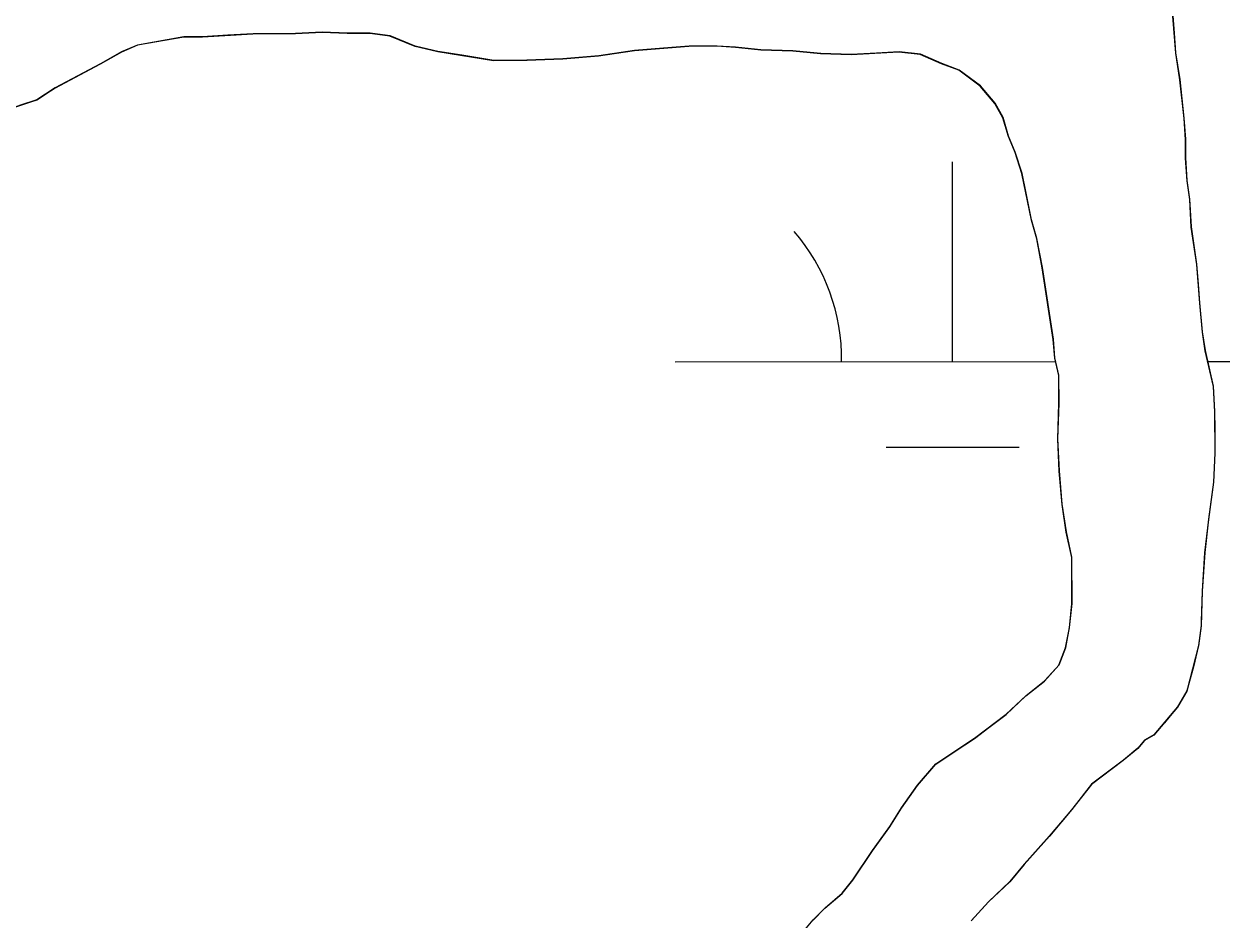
# Model space of a CAD drawing. Extents: x 3279314 to 3317160, y 734079 to 759431.
# Drawn here: x 3295815.6 to 3296033, y 743730.5 to 743892 of the extents above; entities that cross this region are included whole.
import ezdxf

# ---------------------------------------------------------------- set-up
doc = ezdxf.new("R2010")
doc.units = 0
for name, color, linetype in [('V-SITE-VEGE', 7, 'Continuous'), ('V-TOPO-SHOR', 7, 'Continuous'), ('V-WETL-SWMP', 7, 'Continuous')]:
    doc.layers.add(name, color=color, linetype=linetype)

msp = doc.modelspace()

# ---------------------------------------------------------------- linework, layer by layer
at = {"layer": 'V-SITE-VEGE'}
for p, q in [((3296022.71, 743893.44), (3296023.22, 743886.73)), ((3295844.45, 743889.65), (3295836.07, 743888.17)), ((3295847.8, 743889.67), (3295844.45, 743889.65)), ((3295856.91, 743890.2), (3295847.8, 743889.67)), ((3295864.57, 743890.23), (3295856.91, 743890.2)), ((3295869.37, 743890.5), (3295864.57, 743890.23)), ((3295873.92, 743890.28), (3295869.37, 743890.5)), ((3295877.99, 743890.3), (3295873.92, 743890.28)), ((3295881.59, 743889.84), (3295877.99, 743890.3)), ((3295886.15, 743887.95), (3295881.59, 743889.84)), ((3295833.2, 743886.96), (3295829.38, 743884.78)), ((3295836.07, 743888.17), (3295833.2, 743886.96)), ((3295890.23, 743887.01), (3295886.15, 743887.95)), ((3295900.3, 743885.39), (3295890.23, 743887.01)), ((3295919.23, 743886.2), (3295912.76, 743885.69)), ((3295925.69, 743887.19), (3295919.23, 743886.2)), ((3295935.51, 743887.96), (3295925.69, 743887.19)), ((3295940.55, 743887.99), (3295935.51, 743887.96)), ((3295943.9, 743887.76), (3295940.55, 743887.99)), ((3295948.46, 743887.31), (3295943.9, 743887.76)), ((3295954.21, 743887.1), (3295948.46, 743887.31)), ((3295959.24, 743886.64), (3295954.21, 743887.1)), ((3295964.75, 743886.43), (3295959.24, 743886.64)), ((3295973.38, 743886.96), (3295964.75, 743886.43)), ((3295977.21, 743886.5), (3295973.38, 743886.96)), ((3295981.06, 743884.84), (3295977.21, 743886.5)), ((3296023.22, 743886.73), (3296023.97, 743881.94)), ((3295829.38, 743884.78), (3295821.25, 743880.43)), ((3295906.29, 743885.42), (3295900.3, 743885.39)), ((3295912.76, 743885.69), (3295906.29, 743885.42)), ((3295984.18, 743883.66), (3295981.06, 743884.84)), ((3295988.03, 743880.8), (3295984.18, 743883.66)), ((3296023.97, 743881.94), (3296024.72, 743875)), ((3295821.25, 743880.43), (3295817.91, 743878.25)), ((3295990.68, 743877.7), (3295988.03, 743880.8)), ((3295817.91, 743878.25), (3295813.36, 743876.79)), ((3295992.13, 743875.07), (3295990.68, 743877.7)), ((3295993.11, 743871.72), (3295992.13, 743875.07)), ((3296024.72, 743875), (3296024.98, 743871.17)), ((3295994.32, 743868.85), (3295993.11, 743871.72)), ((3296024.98, 743871.17), (3296025, 743867.81)), ((3295995.54, 743865.03), (3295994.32, 743868.85)), ((3296025, 743867.81), (3296025.26, 743863.74)), ((3295997.26, 743856.65), (3295995.54, 743865.03)), ((3296025.26, 743863.74), (3296025.75, 743860.39)), ((3296025.75, 743860.39), (3296026.02, 743855.35)), ((3295998.23, 743853.3), (3295997.26, 743856.65)), ((3296026.02, 743855.35), (3296027.01, 743848.65)), ((3295999.22, 743848.03), (3295998.23, 743853.3)), ((3296001.2, 743835.1), (3295999.22, 743848.03)), ((3296027.01, 743848.65), (3296027.53, 743841.7)), ((3296027.53, 743841.7), (3296028.03, 743836.44)), ((3296028.03, 743836.44), (3296028.53, 743833.08)), ((3296001.46, 743831.75), (3296001.2, 743835.1)), ((3296028.53, 743833.08), (3296030, 743826.62)), ((3296002.19, 743828.64), (3296001.46, 743831.75)), ((3296002.22, 743823.61), (3296002.19, 743828.64)), ((3296030, 743826.62), (3296030.26, 743822.07)), ((3296002.01, 743817.13), (3296002.22, 743823.61)), ((3296030.26, 743822.07), (3296030.3, 743814.64)), ((3296002.28, 743811.38), (3296002.01, 743817.13)), ((3296030.3, 743814.64), (3296030.09, 743809.37)), ((3296002.79, 743805.39), (3296002.28, 743811.38)), ((3296030.09, 743809.37), (3296029.17, 743802.66)), ((3296003.54, 743800.37), (3296002.79, 743805.39)), ((3296029.17, 743802.66), (3296028.48, 743796.66)), ((3296004.52, 743795.82), (3296003.54, 743800.37)), ((3296004.56, 743787.43), (3296004.52, 743795.82)), ((3296028.48, 743796.66), (3296028.03, 743789.71)), ((3296028.03, 743789.71), (3296027.83, 743783.48)), ((3296004.1, 743783.12), (3296004.56, 743787.43)), ((3296003.4, 743779.52), (3296004.1, 743783.12)), ((3296027.83, 743783.48), (3296027.36, 743779.88)), ((3296027.36, 743779.88), (3296025.25, 743771.72)), ((3296002.22, 743776.4), (3296003.4, 743779.52)), ((3295999.6, 743773.51), (3296002.22, 743776.4)), ((3295996.26, 743770.86), (3295999.6, 743773.51)), ((3296025.25, 743771.72), (3296023.59, 743768.84)), ((3295992.68, 743767.48), (3295996.26, 743770.86)), ((3296023.59, 743768.84), (3296019.3, 743763.79)), ((3295986.95, 743763.14), (3295992.68, 743767.48)), ((3295980.03, 743758.55), (3295986.95, 743763.14)), ((3296017.63, 743762.82), (3296016.44, 743761.37)), ((3296019.3, 743763.79), (3296017.63, 743762.82)), ((3296016.44, 743761.37), (3296013.81, 743759.2)), ((3295976.69, 743754.7), (3295980.03, 743758.55)), ((3296013.81, 743759.2), (3296008.08, 743754.86)), ((3295973.84, 743750.61), (3295976.69, 743754.7)), ((3296008.08, 743754.86), (3296004.51, 743750.29)), ((3295971.7, 743747.25), (3295973.84, 743750.61)), ((3296004.51, 743750.29), (3296000.46, 743745.48)), ((3295968.6, 743742.92), (3295971.7, 743747.25)), ((3296000.46, 743745.48), (3295995.94, 743740.42)), ((3295965.04, 743737.63), (3295968.6, 743742.92)), ((3295995.94, 743740.42), (3295993.31, 743737.29)), ((3295963.13, 743735.22), (3295965.04, 743737.63)), ((3295993.31, 743737.29), (3295989.5, 743733.68)), ((3295960.03, 743732.57), (3295963.13, 743735.22)), ((3295957.89, 743730.4), (3295960.03, 743732.57)), ((3295989.5, 743733.68), (3295986.4, 743730.31))]:
    msp.add_line(p, q, dxfattribs=at)
at = {"layer": 'V-TOPO-SHOR'}
for points in [[(3296022.73, 743893.49), (3296022.99, 743890.38), (3296023.25, 743886.79), (3296023.99, 743882), (3296024.74, 743875.05), (3296025, 743871.22), (3296025.02, 743867.86), (3296025.28, 743863.79), (3296025.77, 743860.44), (3296026.04, 743855.41), (3296026.54, 743852.06), (3296027.04, 743848.7), (3296027.29, 743845.11), (3296027.55, 743841.76), (3296028.06, 743836.49), (3296028.55, 743833.14), (3296030.02, 743826.68), (3296030.29, 743822.12), (3296030.3, 743819.01), (3296030.32, 743814.7), (3296030.11, 743809.42), (3296029.19, 743802.71), (3296028.5, 743796.71)], [(3295955.53, 743727.57), (3295957.91, 743730.46), (3295960.05, 743732.62), (3295963.16, 743735.28), (3295965.06, 743737.68), (3295968.63, 743742.97), (3295971.72, 743747.3), (3295973.86, 743750.67), (3295976.71, 743754.76), (3295980.05, 743758.6), (3295982.92, 743760.54), (3295986.98, 743763.2), (3295992.7, 743767.54), (3295996.28, 743770.91), (3295999.62, 743773.56), (3296002.24, 743776.45), (3296003.43, 743779.57), (3296004.13, 743783.17), (3296004.58, 743787.49), (3296004.57, 743790.6), (3296004.54, 743795.87), (3296003.56, 743800.42), (3296002.81, 743805.45), (3296002.3, 743811.44), (3296002.04, 743817.19), (3296002.24, 743823.66), (3296002.21, 743828.69), (3296001.48, 743831.8), (3296001.22, 743835.16), (3296000.23, 743841.62), (3295999.24, 743848.08), (3295998.25, 743853.35), (3295997.28, 743856.7), (3295996.3, 743861.49), (3295995.56, 743865.08), (3295994.34, 743868.91), (3295993.13, 743871.78), (3295992.15, 743875.13), (3295990.7, 743877.75), (3295988.05, 743880.86), (3295984.2, 743883.71), (3295981.08, 743884.89), (3295977.24, 743886.55), (3295973.4, 743887.01), (3295969.33, 743886.75), (3295964.78, 743886.49), (3295959.27, 743886.7), (3295954.23, 743887.15), (3295948.48, 743887.36), (3295943.93, 743887.82), (3295940.57, 743888.04), (3295935.54, 743888.02), (3295932.42, 743887.76), (3295925.72, 743887.25), (3295919.25, 743886.26), (3295912.78, 743885.74), (3295906.31, 743885.47), (3295900.33, 743885.44), (3295894.57, 743886.37), (3295890.25, 743887.06), (3295886.17, 743888), (3295881.61, 743889.9), (3295878.01, 743890.36), (3295873.94, 743890.34), (3295869.39, 743890.55), (3295864.6, 743890.29), (3295861.24, 743890.27), (3295856.93, 743890.25), (3295852.38, 743889.99), (3295847.82, 743889.72), (3295844.47, 743889.71), (3295839.2, 743888.72), (3295836.09, 743888.22), (3295833.22, 743887.01), (3295829.4, 743884.84), (3295825.33, 743882.66), (3295821.27, 743880.48), (3295817.93, 743878.31), (3295814.82, 743877.33)], [(3296028.5, 743796.71), (3296028.06, 743789.76), (3296027.84, 743784.25), (3296027.85, 743783.53), (3296027.39, 743779.94), (3296026.45, 743776.1), (3296025.27, 743771.78), (3296023.61, 743768.89), (3296021.23, 743766.01), (3296019.32, 743763.84), (3296017.65, 743762.87), (3296016.46, 743761.43), (3296013.83, 743759.26), (3296010.97, 743757.09), (3296008.1, 743754.92), (3296004.53, 743750.35), (3296000.48, 743745.53), (3295995.96, 743740.48), (3295993.34, 743737.35), (3295989.52, 743733.73), (3295986.43, 743730.36)]]:
    msp.add_lwpolyline(points, dxfattribs=at)
at = {"layer": 'V-WETL-SWMP'}
for p, q in [((3296022.74, 743893.49), (3296023.25, 743886.78)), ((3296022.74, 743893.49), (3296023.25, 743886.78)), ((3295869.39, 743890.55), (3295864.6, 743890.28)), ((3295869.39, 743890.55), (3295864.6, 743890.28)), ((3295873.95, 743890.33), (3295869.39, 743890.55)), ((3295873.95, 743890.33), (3295869.39, 743890.55)), ((3295844.47, 743889.7), (3295836.1, 743888.22)), ((3295844.47, 743889.7), (3295836.1, 743888.22)), ((3295847.83, 743889.72), (3295844.47, 743889.7)), ((3295847.83, 743889.72), (3295844.47, 743889.7)), ((3295856.93, 743890.24), (3295847.83, 743889.72)), ((3295856.93, 743890.24), (3295847.83, 743889.72)), ((3295864.6, 743890.28), (3295856.93, 743890.24)), ((3295864.6, 743890.28), (3295856.93, 743890.24)), ((3295878.02, 743890.35), (3295873.95, 743890.33)), ((3295878.02, 743890.35), (3295873.95, 743890.33)), ((3295881.62, 743889.89), (3295878.02, 743890.35)), ((3295881.62, 743889.89), (3295878.02, 743890.35)), ((3295886.18, 743888), (3295881.62, 743889.89)), ((3295886.18, 743888), (3295881.62, 743889.89)), ((3295833.23, 743887.01), (3295829.4, 743884.83)), ((3295833.23, 743887.01), (3295829.4, 743884.83)), ((3295836.1, 743888.22), (3295833.23, 743887.01)), ((3295836.1, 743888.22), (3295833.23, 743887.01)), ((3295890.26, 743887.06), (3295886.18, 743888)), ((3295890.26, 743887.06), (3295886.18, 743888)), ((3295900.33, 743885.43), (3295890.26, 743887.06)), ((3295900.33, 743885.43), (3295890.26, 743887.06)), ((3295919.26, 743886.25), (3295912.79, 743885.74)), ((3295919.26, 743886.25), (3295912.79, 743885.74)), ((3295925.72, 743887.24), (3295919.26, 743886.25)), ((3295925.72, 743887.24), (3295919.26, 743886.25)), ((3295935.54, 743888.01), (3295925.72, 743887.24)), ((3295935.54, 743888.01), (3295925.72, 743887.24)), ((3295940.57, 743888.04), (3295935.54, 743888.01)), ((3295940.57, 743888.04), (3295935.54, 743888.01)), ((3295943.93, 743887.81), (3295940.57, 743888.04)), ((3295943.93, 743887.81), (3295940.57, 743888.04)), ((3295948.48, 743887.36), (3295943.93, 743887.81)), ((3295948.48, 743887.36), (3295943.93, 743887.81)), ((3295954.24, 743887.15), (3295948.48, 743887.36)), ((3295954.24, 743887.15), (3295948.48, 743887.36)), ((3295959.27, 743886.69), (3295954.24, 743887.15)), ((3295959.27, 743886.69), (3295954.24, 743887.15)), ((3295964.78, 743886.48), (3295959.27, 743886.69)), ((3295964.78, 743886.48), (3295959.27, 743886.69)), ((3295973.41, 743887.01), (3295964.78, 743886.48)), ((3295973.41, 743887.01), (3295964.78, 743886.48)), ((3295977.24, 743886.55), (3295973.41, 743887.01)), ((3295977.24, 743886.55), (3295973.41, 743887.01)), ((3295981.09, 743884.89), (3295977.24, 743886.55)), ((3295981.09, 743884.89), (3295977.24, 743886.55)), ((3296023.25, 743886.78), (3296023.99, 743881.99)), ((3296023.25, 743886.78), (3296023.99, 743881.99)), ((3295829.4, 743884.83), (3295821.28, 743880.48)), ((3295829.4, 743884.83), (3295821.28, 743880.48)), ((3295906.32, 743885.46), (3295900.33, 743885.43)), ((3295906.32, 743885.46), (3295900.33, 743885.43)), ((3295912.79, 743885.74), (3295906.32, 743885.46)), ((3295912.79, 743885.74), (3295906.32, 743885.46)), ((3295984.21, 743883.71), (3295981.09, 743884.89)), ((3295984.21, 743883.71), (3295981.09, 743884.89)), ((3295988.05, 743880.85), (3295984.21, 743883.71)), ((3295988.05, 743880.85), (3295984.21, 743883.71)), ((3296023.99, 743881.99), (3296024.75, 743875.05)), ((3296023.99, 743881.99), (3296024.75, 743875.05)), ((3295821.28, 743880.48), (3295817.93, 743878.3)), ((3295821.28, 743880.48), (3295817.93, 743878.3)), ((3295990.71, 743877.75), (3295988.05, 743880.85)), ((3295990.71, 743877.75), (3295988.05, 743880.85)), ((3295817.93, 743878.3), (3295813.39, 743876.84)), ((3295817.93, 743878.3), (3295813.39, 743876.84)), ((3295992.16, 743875.12), (3295990.71, 743877.75)), ((3295992.16, 743875.12), (3295990.71, 743877.75)), ((3295993.13, 743871.77), (3295992.16, 743875.12)), ((3295993.13, 743871.77), (3295992.16, 743875.12)), ((3296024.75, 743875.05), (3296025.01, 743871.22)), ((3296024.75, 743875.05), (3296025.01, 743871.22)), ((3295994.35, 743868.9), (3295993.13, 743871.77)), ((3295994.35, 743868.9), (3295993.13, 743871.77)), ((3296025.01, 743871.22), (3296025.02, 743867.86)), ((3296025.01, 743871.22), (3296025.02, 743867.86)), ((3295995.56, 743865.07), (3295994.35, 743868.9)), ((3295995.56, 743865.07), (3295994.35, 743868.9)), ((3295983.04, 743831.14), (3295983.02, 743867.14)), ((3296025.02, 743867.86), (3296025.28, 743863.79)), ((3296025.02, 743867.86), (3296025.28, 743863.79)), ((3295997.28, 743856.7), (3295995.56, 743865.07)), ((3295997.28, 743856.7), (3295995.56, 743865.07)), ((3296025.28, 743863.79), (3296025.78, 743860.44)), ((3296025.28, 743863.79), (3296025.78, 743860.44)), ((3296025.78, 743860.44), (3296026.04, 743855.41)), ((3296025.78, 743860.44), (3296026.04, 743855.41)), ((3295998.26, 743853.35), (3295997.28, 743856.7)), ((3295998.26, 743853.35), (3295997.28, 743856.7)), ((3296026.04, 743855.41), (3296027.04, 743848.7)), ((3296026.04, 743855.41), (3296027.04, 743848.7)), ((3295999.25, 743848.08), (3295998.26, 743853.35)), ((3295999.25, 743848.08), (3295998.26, 743853.35)), ((3296001.23, 743835.15), (3295999.25, 743848.08)), ((3296001.23, 743835.15), (3295999.25, 743848.08)), ((3296027.04, 743848.7), (3296027.55, 743841.75)), ((3296027.04, 743848.7), (3296027.55, 743841.75)), ((3296027.55, 743841.75), (3296028.06, 743836.49)), ((3296027.55, 743841.75), (3296028.06, 743836.49)), ((3296028.06, 743836.49), (3296028.55, 743833.13)), ((3296028.06, 743836.49), (3296028.55, 743833.13)), ((3296001.48, 743831.8), (3296001.23, 743835.15)), ((3296001.48, 743831.8), (3296001.23, 743835.15)), ((3296028.55, 743833.13), (3296030.03, 743826.67)), ((3296028.55, 743833.13), (3296030.03, 743826.67)), ((3295933.04, 743831.11), (3296001.64, 743831.14)), ((3296002.22, 743828.69), (3296001.48, 743831.8)), ((3296002.22, 743828.69), (3296001.48, 743831.8)), ((3296029, 743831.16), (3296033.03, 743831.16)), ((3296002.24, 743823.65), (3296002.22, 743828.69)), ((3296002.24, 743823.65), (3296002.22, 743828.69)), ((3296030.03, 743826.67), (3296030.29, 743822.12)), ((3296030.03, 743826.67), (3296030.29, 743822.12)), ((3296002.04, 743817.18), (3296002.24, 743823.65)), ((3296002.04, 743817.18), (3296002.24, 743823.65)), ((3296030.29, 743822.12), (3296030.33, 743814.69)), ((3296030.29, 743822.12), (3296030.33, 743814.69)), ((3296002.31, 743811.43), (3296002.04, 743817.18)), ((3296002.31, 743811.43), (3296002.04, 743817.18)), ((3295971.04, 743815.7), (3295995.04, 743815.71)), ((3296030.33, 743814.69), (3296030.11, 743809.42)), ((3296030.33, 743814.69), (3296030.11, 743809.42)), ((3296002.82, 743805.44), (3296002.31, 743811.43)), ((3296002.82, 743805.44), (3296002.31, 743811.43)), ((3296030.11, 743809.42), (3296029.19, 743802.7)), ((3296030.11, 743809.42), (3296029.19, 743802.7)), ((3296003.56, 743800.42), (3296002.82, 743805.44)), ((3296003.56, 743800.42), (3296002.82, 743805.44)), ((3296029.19, 743802.7), (3296028.5, 743796.71)), ((3296029.19, 743802.7), (3296028.5, 743796.71)), ((3296004.54, 743795.87), (3296003.56, 743800.42)), ((3296004.54, 743795.87), (3296003.56, 743800.42)), ((3296004.59, 743787.48), (3296004.54, 743795.87)), ((3296004.59, 743787.48), (3296004.54, 743795.87)), ((3296028.5, 743796.71), (3296028.06, 743789.76)), ((3296028.5, 743796.71), (3296028.06, 743789.76)), ((3296028.06, 743789.76), (3296027.85, 743783.53)), ((3296028.06, 743789.76), (3296027.85, 743783.53)), ((3296004.13, 743783.17), (3296004.59, 743787.48)), ((3296004.13, 743783.17), (3296004.59, 743787.48)), ((3296003.43, 743779.57), (3296004.13, 743783.17)), ((3296003.43, 743779.57), (3296004.13, 743783.17)), ((3296027.85, 743783.53), (3296027.39, 743779.93)), ((3296027.85, 743783.53), (3296027.39, 743779.93)), ((3296027.39, 743779.93), (3296025.27, 743771.77)), ((3296027.39, 743779.93), (3296025.27, 743771.77)), ((3296002.25, 743776.45), (3296003.43, 743779.57)), ((3296002.25, 743776.45), (3296003.43, 743779.57)), ((3295999.63, 743773.56), (3296002.25, 743776.45)), ((3295999.63, 743773.56), (3296002.25, 743776.45)), ((3295996.28, 743770.91), (3295999.63, 743773.56)), ((3295996.28, 743770.91), (3295999.63, 743773.56)), ((3296025.27, 743771.77), (3296023.61, 743768.89)), ((3296025.27, 743771.77), (3296023.61, 743768.89)), ((3295992.71, 743767.53), (3295996.28, 743770.91)), ((3295992.71, 743767.53), (3295996.28, 743770.91)), ((3296023.61, 743768.89), (3296019.32, 743763.83)), ((3296023.61, 743768.89), (3296019.32, 743763.83)), ((3295986.98, 743763.19), (3295992.71, 743767.53)), ((3295986.98, 743763.19), (3295992.71, 743767.53)), ((3295980.05, 743758.6), (3295986.98, 743763.19)), ((3295980.05, 743758.6), (3295986.98, 743763.19)), ((3296017.65, 743762.87), (3296016.46, 743761.42)), ((3296017.65, 743762.87), (3296016.46, 743761.42)), ((3296019.32, 743763.83), (3296017.65, 743762.87)), ((3296019.32, 743763.83), (3296017.65, 743762.87)), ((3296016.46, 743761.42), (3296013.84, 743759.25)), ((3296016.46, 743761.42), (3296013.84, 743759.25)), ((3295976.72, 743754.75), (3295980.05, 743758.6)), ((3295976.72, 743754.75), (3295980.05, 743758.6)), ((3296013.84, 743759.25), (3296008.11, 743754.91)), ((3296013.84, 743759.25), (3296008.11, 743754.91)), ((3295973.86, 743750.66), (3295976.72, 743754.75)), ((3295973.86, 743750.66), (3295976.72, 743754.75)), ((3296008.11, 743754.91), (3296004.54, 743750.34)), ((3296008.11, 743754.91), (3296004.54, 743750.34)), ((3295971.72, 743747.3), (3295973.86, 743750.66)), ((3295971.72, 743747.3), (3295973.86, 743750.66)), ((3296004.54, 743750.34), (3296000.49, 743745.53)), ((3296004.54, 743750.34), (3296000.49, 743745.53)), ((3295968.63, 743742.97), (3295971.72, 743747.3)), ((3295968.63, 743742.97), (3295971.72, 743747.3)), ((3296000.49, 743745.53), (3295995.96, 743740.47)), ((3296000.49, 743745.53), (3295995.96, 743740.47)), ((3295965.06, 743737.68), (3295968.63, 743742.97)), ((3295965.06, 743737.68), (3295968.63, 743742.97)), ((3295995.96, 743740.47), (3295993.34, 743737.34)), ((3295995.96, 743740.47), (3295993.34, 743737.34)), ((3295963.16, 743735.27), (3295965.06, 743737.68)), ((3295963.16, 743735.27), (3295965.06, 743737.68)), ((3295993.34, 743737.34), (3295989.53, 743733.73)), ((3295993.34, 743737.34), (3295989.53, 743733.73)), ((3295960.06, 743732.62), (3295963.16, 743735.27)), ((3295960.06, 743732.62), (3295963.16, 743735.27)), ((3295957.91, 743730.45), (3295960.06, 743732.62)), ((3295957.91, 743730.45), (3295960.06, 743732.62)), ((3295989.53, 743733.73), (3295986.43, 743730.36)), ((3295989.53, 743733.73), (3295986.43, 743730.36))]:
    msp.add_line(p, q, dxfattribs=at)
msp.add_arc((3295927.79, 743831.58), 35.25, 359.2573, 40.801, dxfattribs=at)

doc.saveas('drawing.dxf')
